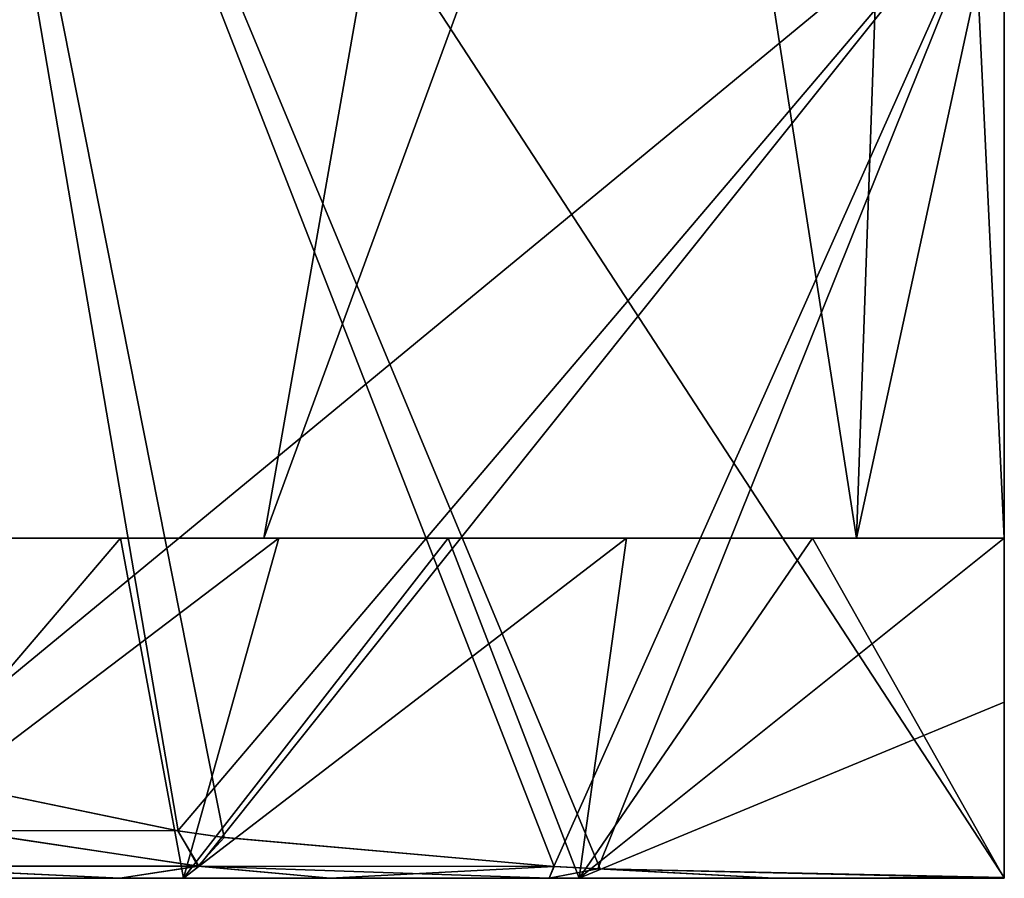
# Model space of a CAD drawing. Header units: inches. Extents: x -4.64 to 4.64, y -1.42 to 0.49.
# Tile 542 of 608: x 4.1671 to 4.225, y -0.383 to -0.3325. Entities that reach past the tile are written whole.
import ezdxf

# ---------------------------------------------------------------- set-up
doc = ezdxf.new("R2010")
doc.units = ezdxf.units.IN
doc.header["$LTSCALE"] = 65.185185
doc.header["$MEASUREMENT"] = 0
for name, color, linetype in [('123', 7, 'CONTINUOUS'), ('124', 7, 'CONTINUOUS'), ('127', 7, 'CONTINUOUS'), ('131', 7, 'CONTINUOUS'), ('134', 7, 'CONTINUOUS'), ('136', 7, 'CONTINUOUS'), ('141', 7, 'CONTINUOUS'), ('142', 7, 'CONTINUOUS'), ('143', 7, 'CONTINUOUS'), ('152', 7, 'CONTINUOUS'), ('153', 7, 'CONTINUOUS'), ('158', 7, 'CONTINUOUS'), ('229', 7, 'CONTINUOUS'), ('235', 7, 'CONTINUOUS'), ('377', 7, 'CONTINUOUS'), ('378', 7, 'CONTINUOUS'), ('381', 7, 'CONTINUOUS'), ('385', 7, 'CONTINUOUS'), ('388', 7, 'CONTINUOUS'), ('390', 7, 'CONTINUOUS'), ('395', 7, 'CONTINUOUS'), ('396', 7, 'CONTINUOUS'), ('397', 7, 'CONTINUOUS'), ('406', 7, 'CONTINUOUS'), ('407', 7, 'CONTINUOUS'), ('412', 7, 'CONTINUOUS'), ('492', 7, 'CONTINUOUS'), ('498', 7, 'CONTINUOUS')]:
    doc.layers.add(name, color=color, linetype=linetype)

msp = doc.modelspace()

# ---------------------------------------------------------------- linework, layer by layer
at = {"layer": '123', "color": 7, "linetype": 'CONTINUOUS', "true_color": 0x969696}
for points in [[(4.139947, -0.383, 8.514083), (4.150218, -0.383, 8.50476), (4.17676, -0.383, 8.505686), (4.139947, -0.383, 8.514083)], [(4.156012, -0.383, 8.521239), (4.139947, -0.383, 8.514083), (4.17676, -0.383, 8.505686), (4.156012, -0.383, 8.521239)], [(4.150218, -0.383, 8.74524), (4.139947, -0.383, 8.735917), (4.17676, -0.383, 8.744314), (4.150218, -0.383, 8.74524)], [(4.17676, -0.383, 8.744314), (4.139947, -0.383, 8.735917), (4.156012, -0.383, 8.728761), (4.17676, -0.383, 8.744314)], [(4.150218, -0.383, 8.50476), (4.161267, -0.383, 8.49639), (4.17676, -0.383, 8.505686), (4.150218, -0.383, 8.50476)], [(4.161267, -0.383, 8.75361), (4.150218, -0.383, 8.74524), (4.200023, -0.383, 8.755776), (4.161267, -0.383, 8.75361)], [(4.200023, -0.383, 8.755776), (4.150218, -0.383, 8.74524), (4.17676, -0.383, 8.744314), (4.200023, -0.383, 8.755776)], [(4.161267, -0.383, 8.49639), (4.173013, -0.383, 8.489033), (4.200023, -0.383, 8.494224), (4.161267, -0.383, 8.49639)], [(4.17676, -0.383, 8.505686), (4.161267, -0.383, 8.49639), (4.200023, -0.383, 8.494224), (4.17676, -0.383, 8.505686)], [(4.173013, -0.383, 8.760967), (4.161267, -0.383, 8.75361), (4.200023, -0.383, 8.755776), (4.173013, -0.383, 8.760967)], [(4.173013, -0.383, 8.489033), (4.185375, -0.383, 8.482741), (4.225, -0.383, 8.48725), (4.173013, -0.383, 8.489033)], [(4.200023, -0.383, 8.494224), (4.173013, -0.383, 8.489033), (4.225, -0.383, 8.48725), (4.200023, -0.383, 8.494224)], [(4.185375, -0.383, 8.767259), (4.173013, -0.383, 8.760967), (4.225, -0.383, 8.76275), (4.185375, -0.383, 8.767259)], [(4.225, -0.383, 8.76275), (4.173013, -0.383, 8.760967), (4.200023, -0.383, 8.755776), (4.225, -0.383, 8.76275)], [(4.185375, -0.383, 8.482741), (4.198247, -0.383, 8.47757), (4.225, -0.383, 8.48725), (4.185375, -0.383, 8.482741)], [(4.198247, -0.383, 8.77243), (4.185375, -0.383, 8.767259), (4.225, -0.383, 8.779237), (4.198247, -0.383, 8.77243)], [(4.225, -0.383, 8.779237), (4.185375, -0.383, 8.767259), (4.225, -0.383, 8.76275), (4.225, -0.383, 8.779237)], [(4.198247, -0.383, 8.47757), (4.211502, -0.383, 8.473567), (4.225, -0.383, 8.48725), (4.198247, -0.383, 8.47757)], [(4.211502, -0.383, 8.776433), (4.198247, -0.383, 8.77243), (4.225, -0.383, 8.779237), (4.211502, -0.383, 8.776433)], [(4.211502, -0.383, 8.473567), (4.225, -0.383, 8.470763), (4.225, -0.383, 8.48725), (4.211502, -0.383, 8.473567)]]:
    msp.add_3dface(points, dxfattribs=at)
at = {"layer": '124', "color": 7, "linetype": 'CONTINUOUS', "true_color": 0x969696}
for points in [[(4.159789, -0.376769, 8.46875), (4.159789, -0.283, 8.46875), (4.225, -0.323, 8.46875), (4.159789, -0.376769, 8.46875)], [(4.176422, -0.380214, 8.46875), (4.159789, -0.376769, 8.46875), (4.225, -0.323, 8.46875), (4.176422, -0.380214, 8.46875)], [(4.179013, -0.380579, 8.46875), (4.176422, -0.380214, 8.46875), (4.225, -0.323, 8.46875), (4.179013, -0.380579, 8.46875)], [(4.198519, -0.382313, 8.46875), (4.179013, -0.380579, 8.46875), (4.225, -0.323, 8.46875), (4.198519, -0.382313, 8.46875)], [(4.201102, -0.382437, 8.46875), (4.198519, -0.382313, 8.46875), (4.225, -0.323, 8.46875), (4.201102, -0.382437, 8.46875)], [(4.225, -0.38296, 8.46875), (4.201102, -0.382437, 8.46875), (4.225, -0.323, 8.46875), (4.225, -0.38296, 8.46875)]]:
    msp.add_3dface(points, dxfattribs=at)
at = {"layer": '127', "color": 7, "linetype": 'CONTINUOUS', "true_color": 0x969696}
for points in [[(4.159789, -0.283, 8.78125), (4.159789, -0.376769, 8.78125), (4.17644, -0.380217, 8.78125), (4.159789, -0.283, 8.78125)], [(4.225, -0.323, 8.78125), (4.159789, -0.283, 8.78125), (4.225, -0.38296, 8.78125), (4.225, -0.323, 8.78125)], [(4.225, -0.38296, 8.78125), (4.159789, -0.283, 8.78125), (4.201239, -0.382444, 8.78125), (4.225, -0.38296, 8.78125)], [(4.201239, -0.382444, 8.78125), (4.159789, -0.283, 8.78125), (4.198541, -0.382314, 8.78125), (4.201239, -0.382444, 8.78125)], [(4.198541, -0.382314, 8.78125), (4.159789, -0.283, 8.78125), (4.179153, -0.380598, 8.78125), (4.198541, -0.382314, 8.78125)], [(4.179153, -0.380598, 8.78125), (4.159789, -0.283, 8.78125), (4.17644, -0.380217, 8.78125), (4.179153, -0.380598, 8.78125)]]:
    msp.add_3dface(points, dxfattribs=at)
at = {"layer": '131', "color": 7, "linetype": 'CONTINUOUS', "true_color": 0x969696}
for points in [[(4.225, -0.383, 8.779237), (4.225, -0.383, 8.76275), (4.225, -0.323, 8.78125), (4.225, -0.383, 8.779237)], [(4.225, -0.383, 8.779237), (4.225, -0.323, 8.78125), (4.225, -0.38299, 8.780244), (4.225, -0.383, 8.779237)], [(4.225, -0.323, 8.78125), (4.225, -0.383, 8.76275), (4.225, -0.372649, 8.752216), (4.225, -0.323, 8.78125)], [(4.225, -0.323, 8.78125), (4.225, -0.38296, 8.78125), (4.225, -0.38299, 8.780244), (4.225, -0.323, 8.78125)], [(4.225, -0.323, 8.641977), (4.225, -0.323, 8.78125), (4.225, -0.363, 8.649611), (4.225, -0.323, 8.641977)], [(4.225, -0.363, 8.649611), (4.225, -0.323, 8.78125), (4.225, -0.363, 8.742367), (4.225, -0.363, 8.649611)], [(4.225, -0.363, 8.742367), (4.225, -0.323, 8.78125), (4.225, -0.372649, 8.752216), (4.225, -0.363, 8.742367)]]:
    msp.add_3dface(points, dxfattribs=at)
at = {"layer": '134', "color": 7, "linetype": 'CONTINUOUS', "true_color": 0x969696}
for points in [[(4.130567, -0.363, 8.613353), (4.181486, -0.363, 8.646014), (4.13, -0.363, 8.625), (4.130567, -0.363, 8.613353)], [(4.13, -0.363, 8.625), (4.181486, -0.363, 8.646014), (4.130567, -0.363, 8.636647), (4.13, -0.363, 8.625)], [(4.181486, -0.363, 8.603986), (4.181486, -0.363, 8.646014), (4.130567, -0.363, 8.613353), (4.181486, -0.363, 8.603986)], [(4.130567, -0.363, 8.636647), (4.181486, -0.363, 8.646014), (4.132261, -0.363, 8.648185), (4.130567, -0.363, 8.636647)], [(4.132261, -0.363, 8.601815), (4.181486, -0.363, 8.603986), (4.130567, -0.363, 8.613353), (4.132261, -0.363, 8.601815)], [(4.181486, -0.363, 8.646014), (4.225, -0.363, 8.649611), (4.132261, -0.363, 8.648185), (4.181486, -0.363, 8.646014)], [(4.132261, -0.363, 8.648185), (4.225, -0.363, 8.649611), (4.135066, -0.363, 8.659499), (4.132261, -0.363, 8.648185)], [(4.216317, -0.363, 8.603986), (4.181486, -0.363, 8.603986), (4.132261, -0.363, 8.601815), (4.216317, -0.363, 8.603986)], [(4.225, -0.363, 8.600389), (4.216317, -0.363, 8.603986), (4.132261, -0.363, 8.601815), (4.225, -0.363, 8.600389)], [(4.135066, -0.363, 8.590501), (4.225, -0.363, 8.600389), (4.132261, -0.363, 8.601815), (4.135066, -0.363, 8.590501)], [(4.225, -0.363, 8.649611), (4.225, -0.363, 8.742367), (4.135066, -0.363, 8.659499), (4.225, -0.363, 8.649611)], [(4.135066, -0.363, 8.659499), (4.225, -0.363, 8.742367), (4.138958, -0.363, 8.670494), (4.135066, -0.363, 8.659499)], [(4.138958, -0.363, 8.579506), (4.225, -0.363, 8.600389), (4.135066, -0.363, 8.590501), (4.138958, -0.363, 8.579506)], [(4.138958, -0.363, 8.670494), (4.225, -0.363, 8.742367), (4.143897, -0.363, 8.681055), (4.138958, -0.363, 8.670494)], [(4.143897, -0.363, 8.568945), (4.225, -0.363, 8.600389), (4.138958, -0.363, 8.579506), (4.143897, -0.363, 8.568945)], [(4.143897, -0.363, 8.681055), (4.225, -0.363, 8.742367), (4.14984, -0.363, 8.69109), (4.143897, -0.363, 8.681055)], [(4.14984, -0.363, 8.55891), (4.225, -0.363, 8.600389), (4.143897, -0.363, 8.568945), (4.14984, -0.363, 8.55891)], [(4.14984, -0.363, 8.69109), (4.225, -0.363, 8.742367), (4.156725, -0.363, 8.700497), (4.14984, -0.363, 8.69109)], [(4.156725, -0.363, 8.549503), (4.225, -0.363, 8.600389), (4.14984, -0.363, 8.55891), (4.156725, -0.363, 8.549503)], [(4.156725, -0.363, 8.700497), (4.225, -0.363, 8.742367), (4.164496, -0.363, 8.709197), (4.156725, -0.363, 8.700497)], [(4.164496, -0.363, 8.540803), (4.225, -0.363, 8.600389), (4.156725, -0.363, 8.549503), (4.164496, -0.363, 8.540803)], [(4.164496, -0.363, 8.709197), (4.225, -0.363, 8.742367), (4.173067, -0.363, 8.717094), (4.164496, -0.363, 8.709197)], [(4.173067, -0.363, 8.532906), (4.225, -0.363, 8.600389), (4.164496, -0.363, 8.540803), (4.173067, -0.363, 8.532906)], [(4.173067, -0.363, 8.717094), (4.225, -0.363, 8.742367), (4.182372, -0.363, 8.724128), (4.173067, -0.363, 8.717094)], [(4.182372, -0.363, 8.525872), (4.225, -0.363, 8.600389), (4.173067, -0.363, 8.532906), (4.182372, -0.363, 8.525872)], [(4.216317, -0.363, 8.646014), (4.225, -0.363, 8.649611), (4.181486, -0.363, 8.646014), (4.216317, -0.363, 8.646014)], [(4.182372, -0.363, 8.724128), (4.225, -0.363, 8.742367), (4.19231, -0.363, 8.730223), (4.182372, -0.363, 8.724128)], [(4.19231, -0.363, 8.519777), (4.225, -0.363, 8.600389), (4.182372, -0.363, 8.525872), (4.19231, -0.363, 8.519777)], [(4.19231, -0.363, 8.730223), (4.225, -0.363, 8.742367), (4.202797, -0.363, 8.735326), (4.19231, -0.363, 8.730223)], [(4.202797, -0.363, 8.514674), (4.225, -0.363, 8.600389), (4.19231, -0.363, 8.519777), (4.202797, -0.363, 8.514674)], [(4.202797, -0.363, 8.735326), (4.225, -0.363, 8.742367), (4.213727, -0.363, 8.739386), (4.202797, -0.363, 8.735326)], [(4.213727, -0.363, 8.510614), (4.225, -0.363, 8.600389), (4.202797, -0.363, 8.514674), (4.213727, -0.363, 8.510614)], [(4.225, -0.363, 8.507634), (4.225, -0.363, 8.600389), (4.213727, -0.363, 8.510614), (4.225, -0.363, 8.507634)]]:
    msp.add_3dface(points, dxfattribs=at)
at = {"layer": '136', "color": 7, "linetype": 'CONTINUOUS', "true_color": 0x969696}
for points in [[(4.17644, -0.380217, 8.78125), (4.159789, -0.376769, 8.78125), (4.163714, -0.380195, 8.774671), (4.17644, -0.380217, 8.78125)], [(4.157912, -0.382294, 8.761454), (4.177611, -0.382294, 8.77285), (4.163714, -0.380195, 8.774671), (4.157912, -0.382294, 8.761454)], [(4.177611, -0.382294, 8.77285), (4.17644, -0.380217, 8.78125), (4.163714, -0.380195, 8.774671), (4.177611, -0.382294, 8.77285)], [(4.179153, -0.380598, 8.78125), (4.17644, -0.380217, 8.78125), (4.177611, -0.382294, 8.77285), (4.179153, -0.380598, 8.78125)], [(4.198541, -0.382314, 8.78125), (4.179153, -0.380598, 8.78125), (4.177611, -0.382294, 8.77285), (4.198541, -0.382314, 8.78125)], [(4.161267, -0.383, 8.75361), (4.173013, -0.383, 8.760967), (4.157912, -0.382294, 8.761454), (4.161267, -0.383, 8.75361)], [(4.157912, -0.382294, 8.761454), (4.173013, -0.383, 8.760967), (4.177611, -0.382294, 8.77285), (4.157912, -0.382294, 8.761454)], [(4.173013, -0.383, 8.760967), (4.185375, -0.383, 8.767259), (4.177611, -0.382294, 8.77285), (4.173013, -0.383, 8.760967)], [(4.185375, -0.383, 8.767259), (4.198247, -0.383, 8.77243), (4.177611, -0.382294, 8.77285), (4.185375, -0.383, 8.767259)], [(4.198247, -0.383, 8.77243), (4.198541, -0.382314, 8.78125), (4.177611, -0.382294, 8.77285), (4.198247, -0.383, 8.77243)], [(4.198247, -0.383, 8.77243), (4.211502, -0.383, 8.776433), (4.198541, -0.382314, 8.78125), (4.198247, -0.383, 8.77243)], [(4.211502, -0.383, 8.776433), (4.201239, -0.382444, 8.78125), (4.198541, -0.382314, 8.78125), (4.211502, -0.383, 8.776433)], [(4.211502, -0.383, 8.776433), (4.225, -0.383, 8.779237), (4.201239, -0.382444, 8.78125), (4.211502, -0.383, 8.776433)], [(4.201239, -0.382444, 8.78125), (4.225, -0.383, 8.779237), (4.225, -0.38299, 8.780244), (4.201239, -0.382444, 8.78125)], [(4.225, -0.38296, 8.78125), (4.201239, -0.382444, 8.78125), (4.225, -0.38299, 8.780244), (4.225, -0.38296, 8.78125)]]:
    msp.add_3dface(points, dxfattribs=at)
at = {"layer": '141', "color": 7, "linetype": 'CONTINUOUS', "true_color": 0x969696}
for points in [[(4.2, -0.258, 8.6275), (4.216317, -0.363, 8.646014), (4.181486, -0.363, 8.646014), (4.2, -0.258, 8.6275)], [(4.2, -0.258, 8.6275), (4.22, -0.258, 8.6275), (4.216317, -0.363, 8.646014), (4.2, -0.258, 8.6275)]]:
    msp.add_3dface(points, dxfattribs=at)
at = {"layer": '142', "color": 7, "linetype": 'CONTINUOUS', "true_color": 0x969696}
for points in [[(4.2, -0.258, 8.6225), (4.2, -0.258, 8.6275), (4.181486, -0.363, 8.646014), (4.2, -0.258, 8.6225)], [(4.2, -0.258, 8.6225), (4.181486, -0.363, 8.646014), (4.181486, -0.363, 8.603986), (4.2, -0.258, 8.6225)]]:
    msp.add_3dface(points, dxfattribs=at)
at = {"layer": '143', "color": 7, "linetype": 'CONTINUOUS', "true_color": 0x969696}
for points in [[(4.22, -0.258, 8.6225), (4.2, -0.258, 8.6225), (4.181486, -0.363, 8.603986), (4.22, -0.258, 8.6225)], [(4.22, -0.258, 8.6225), (4.181486, -0.363, 8.603986), (4.216317, -0.363, 8.603986), (4.22, -0.258, 8.6225)]]:
    msp.add_3dface(points, dxfattribs=at)
at = {"layer": '152', "color": 7, "linetype": 'CONTINUOUS', "true_color": 0x969696}
for points in [[(4.22, -0.258, 8.6275), (4.225, -0.363, 8.649611), (4.216317, -0.363, 8.646014), (4.22, -0.258, 8.6275)], [(4.225, -0.323, 8.641977), (4.225, -0.363, 8.649611), (4.22, -0.258, 8.6275), (4.225, -0.323, 8.641977)]]:
    msp.add_3dface(points, dxfattribs=at)
at = {"layer": '153', "color": 7, "linetype": 'CONTINUOUS', "true_color": 0x969696}
for points in [[(4.22, -0.258, 8.6225), (4.216317, -0.363, 8.603986), (4.225, -0.323, 8.608023), (4.22, -0.258, 8.6225)], [(4.216317, -0.363, 8.603986), (4.225, -0.363, 8.600389), (4.225, -0.323, 8.608023), (4.216317, -0.363, 8.603986)]]:
    msp.add_3dface(points, dxfattribs=at)
at = {"layer": '158', "color": 7, "linetype": 'CONTINUOUS', "true_color": 0x969696}
for points in [[(4.17676, -0.383, 8.744314), (4.156012, -0.383, 8.728761), (4.182372, -0.363, 8.724128), (4.17676, -0.383, 8.744314)], [(4.156012, -0.383, 8.728761), (4.164496, -0.363, 8.709197), (4.173067, -0.363, 8.717094), (4.156012, -0.383, 8.728761)], [(4.156012, -0.383, 8.728761), (4.173067, -0.363, 8.717094), (4.182372, -0.363, 8.724128), (4.156012, -0.383, 8.728761)], [(4.156012, -0.383, 8.521239), (4.17676, -0.383, 8.505686), (4.173067, -0.363, 8.532906), (4.156012, -0.383, 8.521239)], [(4.156012, -0.383, 8.521239), (4.173067, -0.363, 8.532906), (4.164496, -0.363, 8.540803), (4.156012, -0.383, 8.521239)], [(4.17676, -0.383, 8.505686), (4.182372, -0.363, 8.525872), (4.173067, -0.363, 8.532906), (4.17676, -0.383, 8.505686)], [(4.200023, -0.383, 8.755776), (4.17676, -0.383, 8.744314), (4.202797, -0.363, 8.735326), (4.200023, -0.383, 8.755776)], [(4.17676, -0.383, 8.744314), (4.182372, -0.363, 8.724128), (4.19231, -0.363, 8.730223), (4.17676, -0.383, 8.744314)], [(4.17676, -0.383, 8.744314), (4.19231, -0.363, 8.730223), (4.202797, -0.363, 8.735326), (4.17676, -0.383, 8.744314)], [(4.17676, -0.383, 8.505686), (4.200023, -0.383, 8.494224), (4.19231, -0.363, 8.519777), (4.17676, -0.383, 8.505686)], [(4.17676, -0.383, 8.505686), (4.19231, -0.363, 8.519777), (4.182372, -0.363, 8.525872), (4.17676, -0.383, 8.505686)], [(4.200023, -0.383, 8.494224), (4.202797, -0.363, 8.514674), (4.19231, -0.363, 8.519777), (4.200023, -0.383, 8.494224)], [(4.200023, -0.383, 8.755776), (4.225, -0.363, 8.742367), (4.225, -0.372649, 8.752216), (4.200023, -0.383, 8.755776)], [(4.225, -0.363, 8.742367), (4.200023, -0.383, 8.755776), (4.213727, -0.363, 8.739386), (4.225, -0.363, 8.742367)], [(4.200023, -0.383, 8.755776), (4.202797, -0.363, 8.735326), (4.213727, -0.363, 8.739386), (4.200023, -0.383, 8.755776)], [(4.200023, -0.383, 8.494224), (4.225, -0.383, 8.48725), (4.213727, -0.363, 8.510614), (4.200023, -0.383, 8.494224)], [(4.200023, -0.383, 8.494224), (4.213727, -0.363, 8.510614), (4.202797, -0.363, 8.514674), (4.200023, -0.383, 8.494224)], [(4.225, -0.383, 8.48725), (4.225, -0.363, 8.507634), (4.213727, -0.363, 8.510614), (4.225, -0.383, 8.48725)], [(4.225, -0.363, 8.507634), (4.225, -0.383, 8.48725), (4.225, -0.372649, 8.497784), (4.225, -0.363, 8.507634)], [(4.225, -0.383, 8.76275), (4.200023, -0.383, 8.755776), (4.225, -0.372649, 8.752216), (4.225, -0.383, 8.76275)]]:
    msp.add_3dface(points, dxfattribs=at)
at = {"layer": '229', "color": 7, "linetype": 'CONTINUOUS', "true_color": 0x969696}
for points in [[(4.225, -0.38296, 8.46875), (4.225, -0.323, 8.46875), (4.225, -0.363, 8.507634), (4.225, -0.38296, 8.46875)], [(4.225, -0.363, 8.507634), (4.225, -0.323, 8.46875), (4.225, -0.323, 8.608023), (4.225, -0.363, 8.507634)], [(4.225, -0.363, 8.600389), (4.225, -0.363, 8.507634), (4.225, -0.323, 8.608023), (4.225, -0.363, 8.600389)], [(4.225, -0.383, 8.470763), (4.225, -0.363, 8.507634), (4.225, -0.372649, 8.497784), (4.225, -0.383, 8.470763)], [(4.225, -0.363, 8.507634), (4.225, -0.383, 8.470763), (4.225, -0.38299, 8.469756), (4.225, -0.363, 8.507634)], [(4.225, -0.38296, 8.46875), (4.225, -0.363, 8.507634), (4.225, -0.38299, 8.469756), (4.225, -0.38296, 8.46875)], [(4.225, -0.383, 8.48725), (4.225, -0.383, 8.470763), (4.225, -0.372649, 8.497784), (4.225, -0.383, 8.48725)]]:
    msp.add_3dface(points, dxfattribs=at)
at = {"layer": '235', "color": 7, "linetype": 'CONTINUOUS', "true_color": 0x969696}
for points in [[(4.159789, -0.376769, 8.46875), (4.176422, -0.380214, 8.46875), (4.1636, -0.380195, 8.475395), (4.159789, -0.376769, 8.46875)], [(4.177665, -0.382294, 8.477124), (4.15803, -0.382294, 8.488467), (4.1636, -0.380195, 8.475395), (4.177665, -0.382294, 8.477124)], [(4.176422, -0.380214, 8.46875), (4.177665, -0.382294, 8.477124), (4.1636, -0.380195, 8.475395), (4.176422, -0.380214, 8.46875)], [(4.176422, -0.380214, 8.46875), (4.179013, -0.380579, 8.46875), (4.177665, -0.382294, 8.477124), (4.176422, -0.380214, 8.46875)], [(4.179013, -0.380579, 8.46875), (4.198519, -0.382313, 8.46875), (4.177665, -0.382294, 8.477124), (4.179013, -0.380579, 8.46875)], [(4.173013, -0.383, 8.489033), (4.161267, -0.383, 8.49639), (4.15803, -0.382294, 8.488467), (4.173013, -0.383, 8.489033)], [(4.177665, -0.382294, 8.477124), (4.173013, -0.383, 8.489033), (4.15803, -0.382294, 8.488467), (4.177665, -0.382294, 8.477124)], [(4.185375, -0.383, 8.482741), (4.173013, -0.383, 8.489033), (4.177665, -0.382294, 8.477124), (4.185375, -0.383, 8.482741)], [(4.198519, -0.382313, 8.46875), (4.185375, -0.383, 8.482741), (4.177665, -0.382294, 8.477124), (4.198519, -0.382313, 8.46875)], [(4.198247, -0.383, 8.47757), (4.185375, -0.383, 8.482741), (4.198519, -0.382313, 8.46875), (4.198247, -0.383, 8.47757)], [(4.198247, -0.383, 8.47757), (4.198519, -0.382313, 8.46875), (4.201102, -0.382437, 8.46875), (4.198247, -0.383, 8.47757)], [(4.211502, -0.383, 8.473567), (4.198247, -0.383, 8.47757), (4.201102, -0.382437, 8.46875), (4.211502, -0.383, 8.473567)], [(4.211502, -0.383, 8.473567), (4.201102, -0.382437, 8.46875), (4.225, -0.38296, 8.46875), (4.211502, -0.383, 8.473567)], [(4.225, -0.383, 8.470763), (4.211502, -0.383, 8.473567), (4.225, -0.38296, 8.46875), (4.225, -0.383, 8.470763)], [(4.225, -0.383, 8.470763), (4.225, -0.38296, 8.46875), (4.225, -0.38299, 8.469756), (4.225, -0.383, 8.470763)]]:
    msp.add_3dface(points, dxfattribs=at)
at = {"layer": '377', "color": 7, "linetype": 'CONTINUOUS', "true_color": 0x969696}
for points in [[(4.139947, -0.383, -8.735917), (4.150218, -0.383, -8.74524), (4.17676, -0.383, -8.744314), (4.139947, -0.383, -8.735917)], [(4.156012, -0.383, -8.728761), (4.139947, -0.383, -8.735917), (4.17676, -0.383, -8.744314), (4.156012, -0.383, -8.728761)], [(4.150218, -0.383, -8.50476), (4.139947, -0.383, -8.514083), (4.17676, -0.383, -8.505686), (4.150218, -0.383, -8.50476)], [(4.17676, -0.383, -8.505686), (4.139947, -0.383, -8.514083), (4.156012, -0.383, -8.521239), (4.17676, -0.383, -8.505686)], [(4.150218, -0.383, -8.74524), (4.161267, -0.383, -8.75361), (4.17676, -0.383, -8.744314), (4.150218, -0.383, -8.74524)], [(4.161267, -0.383, -8.49639), (4.150218, -0.383, -8.50476), (4.200023, -0.383, -8.494224), (4.161267, -0.383, -8.49639)], [(4.200023, -0.383, -8.494224), (4.150218, -0.383, -8.50476), (4.17676, -0.383, -8.505686), (4.200023, -0.383, -8.494224)], [(4.161267, -0.383, -8.75361), (4.173013, -0.383, -8.760967), (4.200023, -0.383, -8.755776), (4.161267, -0.383, -8.75361)], [(4.17676, -0.383, -8.744314), (4.161267, -0.383, -8.75361), (4.200023, -0.383, -8.755776), (4.17676, -0.383, -8.744314)], [(4.173013, -0.383, -8.489033), (4.161267, -0.383, -8.49639), (4.200023, -0.383, -8.494224), (4.173013, -0.383, -8.489033)], [(4.173013, -0.383, -8.760967), (4.185375, -0.383, -8.767259), (4.225, -0.383, -8.76275), (4.173013, -0.383, -8.760967)], [(4.200023, -0.383, -8.755776), (4.173013, -0.383, -8.760967), (4.225, -0.383, -8.76275), (4.200023, -0.383, -8.755776)], [(4.185375, -0.383, -8.482741), (4.173013, -0.383, -8.489033), (4.225, -0.383, -8.48725), (4.185375, -0.383, -8.482741)], [(4.225, -0.383, -8.48725), (4.173013, -0.383, -8.489033), (4.200023, -0.383, -8.494224), (4.225, -0.383, -8.48725)], [(4.185375, -0.383, -8.767259), (4.198247, -0.383, -8.77243), (4.225, -0.383, -8.76275), (4.185375, -0.383, -8.767259)], [(4.198247, -0.383, -8.47757), (4.185375, -0.383, -8.482741), (4.225, -0.383, -8.470763), (4.198247, -0.383, -8.47757)], [(4.225, -0.383, -8.470763), (4.185375, -0.383, -8.482741), (4.225, -0.383, -8.48725), (4.225, -0.383, -8.470763)], [(4.198247, -0.383, -8.77243), (4.211502, -0.383, -8.776433), (4.225, -0.383, -8.76275), (4.198247, -0.383, -8.77243)], [(4.211502, -0.383, -8.473567), (4.198247, -0.383, -8.47757), (4.225, -0.383, -8.470763), (4.211502, -0.383, -8.473567)], [(4.211502, -0.383, -8.776433), (4.225, -0.383, -8.779237), (4.225, -0.383, -8.76275), (4.211502, -0.383, -8.776433)]]:
    msp.add_3dface(points, dxfattribs=at)
at = {"layer": '378', "color": 7, "linetype": 'CONTINUOUS', "true_color": 0x969696}
for points in [[(4.159789, -0.376769, -8.78125), (4.159789, -0.283, -8.78125), (4.225, -0.323, -8.78125), (4.159789, -0.376769, -8.78125)], [(4.176422, -0.380214, -8.78125), (4.159789, -0.376769, -8.78125), (4.225, -0.323, -8.78125), (4.176422, -0.380214, -8.78125)], [(4.179013, -0.380579, -8.78125), (4.176422, -0.380214, -8.78125), (4.225, -0.323, -8.78125), (4.179013, -0.380579, -8.78125)], [(4.198519, -0.382313, -8.78125), (4.179013, -0.380579, -8.78125), (4.225, -0.323, -8.78125), (4.198519, -0.382313, -8.78125)], [(4.201102, -0.382437, -8.78125), (4.198519, -0.382313, -8.78125), (4.225, -0.323, -8.78125), (4.201102, -0.382437, -8.78125)], [(4.225, -0.38296, -8.78125), (4.201102, -0.382437, -8.78125), (4.225, -0.323, -8.78125), (4.225, -0.38296, -8.78125)]]:
    msp.add_3dface(points, dxfattribs=at)
at = {"layer": '381', "color": 7, "linetype": 'CONTINUOUS', "true_color": 0x969696}
for points in [[(4.159789, -0.283, -8.46875), (4.159789, -0.376769, -8.46875), (4.17644, -0.380217, -8.46875), (4.159789, -0.283, -8.46875)], [(4.225, -0.323, -8.46875), (4.159789, -0.283, -8.46875), (4.225, -0.38296, -8.46875), (4.225, -0.323, -8.46875)], [(4.225, -0.38296, -8.46875), (4.159789, -0.283, -8.46875), (4.201239, -0.382444, -8.46875), (4.225, -0.38296, -8.46875)], [(4.201239, -0.382444, -8.46875), (4.159789, -0.283, -8.46875), (4.198541, -0.382314, -8.46875), (4.201239, -0.382444, -8.46875)], [(4.198541, -0.382314, -8.46875), (4.159789, -0.283, -8.46875), (4.179153, -0.380598, -8.46875), (4.198541, -0.382314, -8.46875)], [(4.179153, -0.380598, -8.46875), (4.159789, -0.283, -8.46875), (4.17644, -0.380217, -8.46875), (4.179153, -0.380598, -8.46875)]]:
    msp.add_3dface(points, dxfattribs=at)
at = {"layer": '385', "color": 7, "linetype": 'CONTINUOUS', "true_color": 0x969696}
for points in [[(4.225, -0.383, -8.470763), (4.225, -0.383, -8.48725), (4.225, -0.323, -8.46875), (4.225, -0.383, -8.470763)], [(4.225, -0.383, -8.470763), (4.225, -0.323, -8.46875), (4.225, -0.38299, -8.469756), (4.225, -0.383, -8.470763)], [(4.225, -0.323, -8.46875), (4.225, -0.383, -8.48725), (4.225, -0.372649, -8.497784), (4.225, -0.323, -8.46875)], [(4.225, -0.323, -8.46875), (4.225, -0.38296, -8.46875), (4.225, -0.38299, -8.469756), (4.225, -0.323, -8.46875)], [(4.225, -0.323, -8.608023), (4.225, -0.323, -8.46875), (4.225, -0.363, -8.600389), (4.225, -0.323, -8.608023)], [(4.225, -0.363, -8.600389), (4.225, -0.323, -8.46875), (4.225, -0.363, -8.507633), (4.225, -0.363, -8.600389)], [(4.225, -0.363, -8.507633), (4.225, -0.323, -8.46875), (4.225, -0.372649, -8.497784), (4.225, -0.363, -8.507633)]]:
    msp.add_3dface(points, dxfattribs=at)
at = {"layer": '388', "color": 7, "linetype": 'CONTINUOUS', "true_color": 0x969696}
for points in [[(4.130567, -0.363, -8.636647), (4.181486, -0.363, -8.603986), (4.13, -0.363, -8.625), (4.130567, -0.363, -8.636647)], [(4.13, -0.363, -8.625), (4.181486, -0.363, -8.603986), (4.130567, -0.363, -8.613353), (4.13, -0.363, -8.625)], [(4.181486, -0.363, -8.646014), (4.181486, -0.363, -8.603986), (4.130567, -0.363, -8.636647), (4.181486, -0.363, -8.646014)], [(4.130567, -0.363, -8.613353), (4.181486, -0.363, -8.603986), (4.132261, -0.363, -8.601815), (4.130567, -0.363, -8.613353)], [(4.132261, -0.363, -8.648185), (4.181486, -0.363, -8.646014), (4.130567, -0.363, -8.636647), (4.132261, -0.363, -8.648185)], [(4.181486, -0.363, -8.603986), (4.225, -0.363, -8.600389), (4.132261, -0.363, -8.601815), (4.181486, -0.363, -8.603986)], [(4.132261, -0.363, -8.601815), (4.225, -0.363, -8.600389), (4.135066, -0.363, -8.590501), (4.132261, -0.363, -8.601815)], [(4.216317, -0.363, -8.646014), (4.181486, -0.363, -8.646014), (4.132261, -0.363, -8.648185), (4.216317, -0.363, -8.646014)], [(4.225, -0.363, -8.649611), (4.216317, -0.363, -8.646014), (4.132261, -0.363, -8.648185), (4.225, -0.363, -8.649611)], [(4.135066, -0.363, -8.659499), (4.225, -0.363, -8.649611), (4.132261, -0.363, -8.648185), (4.135066, -0.363, -8.659499)], [(4.225, -0.363, -8.600389), (4.225, -0.363, -8.507633), (4.135066, -0.363, -8.590501), (4.225, -0.363, -8.600389)], [(4.135066, -0.363, -8.590501), (4.225, -0.363, -8.507633), (4.138958, -0.363, -8.579506), (4.135066, -0.363, -8.590501)], [(4.138958, -0.363, -8.670494), (4.225, -0.363, -8.649611), (4.135066, -0.363, -8.659499), (4.138958, -0.363, -8.670494)], [(4.138958, -0.363, -8.579506), (4.225, -0.363, -8.507633), (4.143897, -0.363, -8.568945), (4.138958, -0.363, -8.579506)], [(4.143897, -0.363, -8.681055), (4.225, -0.363, -8.649611), (4.138958, -0.363, -8.670494), (4.143897, -0.363, -8.681055)], [(4.143897, -0.363, -8.568945), (4.225, -0.363, -8.507633), (4.14984, -0.363, -8.55891), (4.143897, -0.363, -8.568945)], [(4.14984, -0.363, -8.69109), (4.225, -0.363, -8.649611), (4.143897, -0.363, -8.681055), (4.14984, -0.363, -8.69109)], [(4.14984, -0.363, -8.55891), (4.225, -0.363, -8.507633), (4.156725, -0.363, -8.549503), (4.14984, -0.363, -8.55891)], [(4.156725, -0.363, -8.700497), (4.225, -0.363, -8.649611), (4.14984, -0.363, -8.69109), (4.156725, -0.363, -8.700497)], [(4.156725, -0.363, -8.549503), (4.225, -0.363, -8.507633), (4.164496, -0.363, -8.540803), (4.156725, -0.363, -8.549503)], [(4.164496, -0.363, -8.709197), (4.225, -0.363, -8.649611), (4.156725, -0.363, -8.700497), (4.164496, -0.363, -8.709197)], [(4.164496, -0.363, -8.540803), (4.225, -0.363, -8.507633), (4.173067, -0.363, -8.532906), (4.164496, -0.363, -8.540803)], [(4.173067, -0.363, -8.717094), (4.225, -0.363, -8.649611), (4.164496, -0.363, -8.709197), (4.173067, -0.363, -8.717094)], [(4.173067, -0.363, -8.532906), (4.225, -0.363, -8.507633), (4.182372, -0.363, -8.525872), (4.173067, -0.363, -8.532906)], [(4.182372, -0.363, -8.724128), (4.225, -0.363, -8.649611), (4.173067, -0.363, -8.717094), (4.182372, -0.363, -8.724128)], [(4.216317, -0.363, -8.603986), (4.225, -0.363, -8.600389), (4.181486, -0.363, -8.603986), (4.216317, -0.363, -8.603986)], [(4.182372, -0.363, -8.525872), (4.225, -0.363, -8.507633), (4.19231, -0.363, -8.519777), (4.182372, -0.363, -8.525872)], [(4.19231, -0.363, -8.730223), (4.225, -0.363, -8.649611), (4.182372, -0.363, -8.724128), (4.19231, -0.363, -8.730223)], [(4.19231, -0.363, -8.519777), (4.225, -0.363, -8.507633), (4.202797, -0.363, -8.514674), (4.19231, -0.363, -8.519777)], [(4.202797, -0.363, -8.735326), (4.225, -0.363, -8.649611), (4.19231, -0.363, -8.730223), (4.202797, -0.363, -8.735326)], [(4.202797, -0.363, -8.514674), (4.225, -0.363, -8.507633), (4.213727, -0.363, -8.510614), (4.202797, -0.363, -8.514674)], [(4.213727, -0.363, -8.739386), (4.225, -0.363, -8.649611), (4.202797, -0.363, -8.735326), (4.213727, -0.363, -8.739386)], [(4.225, -0.363, -8.742366), (4.225, -0.363, -8.649611), (4.213727, -0.363, -8.739386), (4.225, -0.363, -8.742366)]]:
    msp.add_3dface(points, dxfattribs=at)
at = {"layer": '390', "color": 7, "linetype": 'CONTINUOUS', "true_color": 0x969696}
for points in [[(4.17644, -0.380217, -8.46875), (4.159789, -0.376769, -8.46875), (4.163714, -0.380195, -8.475329), (4.17644, -0.380217, -8.46875)], [(4.157912, -0.382294, -8.488546), (4.177611, -0.382294, -8.47715), (4.163714, -0.380195, -8.475329), (4.157912, -0.382294, -8.488546)], [(4.177611, -0.382294, -8.47715), (4.17644, -0.380217, -8.46875), (4.163714, -0.380195, -8.475329), (4.177611, -0.382294, -8.47715)], [(4.179153, -0.380598, -8.46875), (4.17644, -0.380217, -8.46875), (4.177611, -0.382294, -8.47715), (4.179153, -0.380598, -8.46875)], [(4.198541, -0.382314, -8.46875), (4.179153, -0.380598, -8.46875), (4.177611, -0.382294, -8.47715), (4.198541, -0.382314, -8.46875)], [(4.161267, -0.383, -8.49639), (4.173013, -0.383, -8.489033), (4.157912, -0.382294, -8.488546), (4.161267, -0.383, -8.49639)], [(4.157912, -0.382294, -8.488546), (4.173013, -0.383, -8.489033), (4.177611, -0.382294, -8.47715), (4.157912, -0.382294, -8.488546)], [(4.173013, -0.383, -8.489033), (4.185375, -0.383, -8.482741), (4.177611, -0.382294, -8.47715), (4.173013, -0.383, -8.489033)], [(4.185375, -0.383, -8.482741), (4.198247, -0.383, -8.47757), (4.177611, -0.382294, -8.47715), (4.185375, -0.383, -8.482741)], [(4.198247, -0.383, -8.47757), (4.198541, -0.382314, -8.46875), (4.177611, -0.382294, -8.47715), (4.198247, -0.383, -8.47757)], [(4.198247, -0.383, -8.47757), (4.211502, -0.383, -8.473567), (4.198541, -0.382314, -8.46875), (4.198247, -0.383, -8.47757)], [(4.211502, -0.383, -8.473567), (4.201239, -0.382444, -8.46875), (4.198541, -0.382314, -8.46875), (4.211502, -0.383, -8.473567)], [(4.211502, -0.383, -8.473567), (4.225, -0.383, -8.470763), (4.201239, -0.382444, -8.46875), (4.211502, -0.383, -8.473567)], [(4.201239, -0.382444, -8.46875), (4.225, -0.383, -8.470763), (4.225, -0.38299, -8.469756), (4.201239, -0.382444, -8.46875)], [(4.225, -0.38296, -8.46875), (4.201239, -0.382444, -8.46875), (4.225, -0.38299, -8.469756), (4.225, -0.38296, -8.46875)]]:
    msp.add_3dface(points, dxfattribs=at)
at = {"layer": '395', "color": 7, "linetype": 'CONTINUOUS', "true_color": 0x969696}
for points in [[(4.2, -0.258, -8.6225), (4.216317, -0.363, -8.603986), (4.181486, -0.363, -8.603986), (4.2, -0.258, -8.6225)], [(4.2, -0.258, -8.6225), (4.22, -0.258, -8.6225), (4.216317, -0.363, -8.603986), (4.2, -0.258, -8.6225)]]:
    msp.add_3dface(points, dxfattribs=at)
at = {"layer": '396', "color": 7, "linetype": 'CONTINUOUS', "true_color": 0x969696}
for points in [[(4.2, -0.258, -8.6275), (4.2, -0.258, -8.6225), (4.181486, -0.363, -8.603986), (4.2, -0.258, -8.6275)], [(4.2, -0.258, -8.6275), (4.181486, -0.363, -8.603986), (4.181486, -0.363, -8.646014), (4.2, -0.258, -8.6275)]]:
    msp.add_3dface(points, dxfattribs=at)
at = {"layer": '397', "color": 7, "linetype": 'CONTINUOUS', "true_color": 0x969696}
for points in [[(4.22, -0.258, -8.6275), (4.2, -0.258, -8.6275), (4.181486, -0.363, -8.646014), (4.22, -0.258, -8.6275)], [(4.22, -0.258, -8.6275), (4.181486, -0.363, -8.646014), (4.216317, -0.363, -8.646014), (4.22, -0.258, -8.6275)]]:
    msp.add_3dface(points, dxfattribs=at)
at = {"layer": '406', "color": 7, "linetype": 'CONTINUOUS', "true_color": 0x969696}
for points in [[(4.22, -0.258, -8.6225), (4.225, -0.363, -8.600389), (4.216317, -0.363, -8.603986), (4.22, -0.258, -8.6225)], [(4.225, -0.323, -8.608023), (4.225, -0.363, -8.600389), (4.22, -0.258, -8.6225), (4.225, -0.323, -8.608023)]]:
    msp.add_3dface(points, dxfattribs=at)
at = {"layer": '407', "color": 7, "linetype": 'CONTINUOUS', "true_color": 0x969696}
for points in [[(4.22, -0.258, -8.6275), (4.216317, -0.363, -8.646014), (4.225, -0.323, -8.641977), (4.22, -0.258, -8.6275)], [(4.216317, -0.363, -8.646014), (4.225, -0.363, -8.649611), (4.225, -0.323, -8.641977), (4.216317, -0.363, -8.646014)]]:
    msp.add_3dface(points, dxfattribs=at)
at = {"layer": '412', "color": 7, "linetype": 'CONTINUOUS', "true_color": 0x969696}
for points in [[(4.17676, -0.383, -8.505686), (4.156012, -0.383, -8.521239), (4.182372, -0.363, -8.525872), (4.17676, -0.383, -8.505686)], [(4.156012, -0.383, -8.521239), (4.164496, -0.363, -8.540803), (4.173067, -0.363, -8.532906), (4.156012, -0.383, -8.521239)], [(4.156012, -0.383, -8.521239), (4.173067, -0.363, -8.532906), (4.182372, -0.363, -8.525872), (4.156012, -0.383, -8.521239)], [(4.156012, -0.383, -8.728761), (4.17676, -0.383, -8.744314), (4.173067, -0.363, -8.717094), (4.156012, -0.383, -8.728761)], [(4.156012, -0.383, -8.728761), (4.173067, -0.363, -8.717094), (4.164496, -0.363, -8.709197), (4.156012, -0.383, -8.728761)], [(4.17676, -0.383, -8.744314), (4.182372, -0.363, -8.724128), (4.173067, -0.363, -8.717094), (4.17676, -0.383, -8.744314)], [(4.200023, -0.383, -8.494224), (4.17676, -0.383, -8.505686), (4.202797, -0.363, -8.514674), (4.200023, -0.383, -8.494224)], [(4.17676, -0.383, -8.505686), (4.182372, -0.363, -8.525872), (4.19231, -0.363, -8.519777), (4.17676, -0.383, -8.505686)], [(4.17676, -0.383, -8.505686), (4.19231, -0.363, -8.519777), (4.202797, -0.363, -8.514674), (4.17676, -0.383, -8.505686)], [(4.17676, -0.383, -8.744314), (4.200023, -0.383, -8.755776), (4.19231, -0.363, -8.730223), (4.17676, -0.383, -8.744314)], [(4.17676, -0.383, -8.744314), (4.19231, -0.363, -8.730223), (4.182372, -0.363, -8.724128), (4.17676, -0.383, -8.744314)], [(4.200023, -0.383, -8.755776), (4.202797, -0.363, -8.735326), (4.19231, -0.363, -8.730223), (4.200023, -0.383, -8.755776)], [(4.200023, -0.383, -8.494224), (4.225, -0.363, -8.507633), (4.225, -0.372649, -8.497784), (4.200023, -0.383, -8.494224)], [(4.225, -0.363, -8.507633), (4.200023, -0.383, -8.494224), (4.213727, -0.363, -8.510614), (4.225, -0.363, -8.507633)], [(4.200023, -0.383, -8.494224), (4.202797, -0.363, -8.514674), (4.213727, -0.363, -8.510614), (4.200023, -0.383, -8.494224)], [(4.200023, -0.383, -8.755776), (4.225, -0.383, -8.76275), (4.213727, -0.363, -8.739386), (4.200023, -0.383, -8.755776)], [(4.200023, -0.383, -8.755776), (4.213727, -0.363, -8.739386), (4.202797, -0.363, -8.735326), (4.200023, -0.383, -8.755776)], [(4.225, -0.383, -8.76275), (4.225, -0.363, -8.742366), (4.213727, -0.363, -8.739386), (4.225, -0.383, -8.76275)], [(4.225, -0.363, -8.742366), (4.225, -0.383, -8.76275), (4.225, -0.372649, -8.752216), (4.225, -0.363, -8.742366)], [(4.225, -0.383, -8.48725), (4.200023, -0.383, -8.494224), (4.225, -0.372649, -8.497784), (4.225, -0.383, -8.48725)]]:
    msp.add_3dface(points, dxfattribs=at)
at = {"layer": '492', "color": 7, "linetype": 'CONTINUOUS', "true_color": 0x969696}
for points in [[(4.225, -0.38296, -8.78125), (4.225, -0.323, -8.78125), (4.225, -0.363, -8.742366), (4.225, -0.38296, -8.78125)], [(4.225, -0.363, -8.742366), (4.225, -0.323, -8.78125), (4.225, -0.323, -8.641977), (4.225, -0.363, -8.742366)], [(4.225, -0.363, -8.649611), (4.225, -0.363, -8.742366), (4.225, -0.323, -8.641977), (4.225, -0.363, -8.649611)], [(4.225, -0.383, -8.779237), (4.225, -0.363, -8.742366), (4.225, -0.372649, -8.752216), (4.225, -0.383, -8.779237)], [(4.225, -0.363, -8.742366), (4.225, -0.383, -8.779237), (4.225, -0.38299, -8.780244), (4.225, -0.363, -8.742366)], [(4.225, -0.38296, -8.78125), (4.225, -0.363, -8.742366), (4.225, -0.38299, -8.780244), (4.225, -0.38296, -8.78125)], [(4.225, -0.383, -8.76275), (4.225, -0.383, -8.779237), (4.225, -0.372649, -8.752216), (4.225, -0.383, -8.76275)]]:
    msp.add_3dface(points, dxfattribs=at)
at = {"layer": '498', "color": 7, "linetype": 'CONTINUOUS', "true_color": 0x969696}
for points in [[(4.159789, -0.376769, -8.78125), (4.176422, -0.380214, -8.78125), (4.1636, -0.380195, -8.774605), (4.159789, -0.376769, -8.78125)], [(4.177665, -0.382294, -8.772876), (4.15803, -0.382294, -8.761533), (4.1636, -0.380195, -8.774605), (4.177665, -0.382294, -8.772876)], [(4.176422, -0.380214, -8.78125), (4.177665, -0.382294, -8.772876), (4.1636, -0.380195, -8.774605), (4.176422, -0.380214, -8.78125)], [(4.176422, -0.380214, -8.78125), (4.179013, -0.380579, -8.78125), (4.177665, -0.382294, -8.772876), (4.176422, -0.380214, -8.78125)], [(4.179013, -0.380579, -8.78125), (4.198519, -0.382313, -8.78125), (4.177665, -0.382294, -8.772876), (4.179013, -0.380579, -8.78125)], [(4.173013, -0.383, -8.760967), (4.161267, -0.383, -8.75361), (4.15803, -0.382294, -8.761533), (4.173013, -0.383, -8.760967)], [(4.177665, -0.382294, -8.772876), (4.173013, -0.383, -8.760967), (4.15803, -0.382294, -8.761533), (4.177665, -0.382294, -8.772876)], [(4.185375, -0.383, -8.767259), (4.173013, -0.383, -8.760967), (4.177665, -0.382294, -8.772876), (4.185375, -0.383, -8.767259)], [(4.198519, -0.382313, -8.78125), (4.185375, -0.383, -8.767259), (4.177665, -0.382294, -8.772876), (4.198519, -0.382313, -8.78125)], [(4.198247, -0.383, -8.77243), (4.185375, -0.383, -8.767259), (4.198519, -0.382313, -8.78125), (4.198247, -0.383, -8.77243)], [(4.198247, -0.383, -8.77243), (4.198519, -0.382313, -8.78125), (4.201102, -0.382437, -8.78125), (4.198247, -0.383, -8.77243)], [(4.211502, -0.383, -8.776433), (4.198247, -0.383, -8.77243), (4.201102, -0.382437, -8.78125), (4.211502, -0.383, -8.776433)], [(4.211502, -0.383, -8.776433), (4.201102, -0.382437, -8.78125), (4.225, -0.38296, -8.78125), (4.211502, -0.383, -8.776433)], [(4.225, -0.383, -8.779237), (4.211502, -0.383, -8.776433), (4.225, -0.38296, -8.78125), (4.225, -0.383, -8.779237)], [(4.225, -0.383, -8.779237), (4.225, -0.38296, -8.78125), (4.225, -0.38299, -8.780244), (4.225, -0.383, -8.779237)]]:
    msp.add_3dface(points, dxfattribs=at)

doc.saveas('drawing.dxf')
